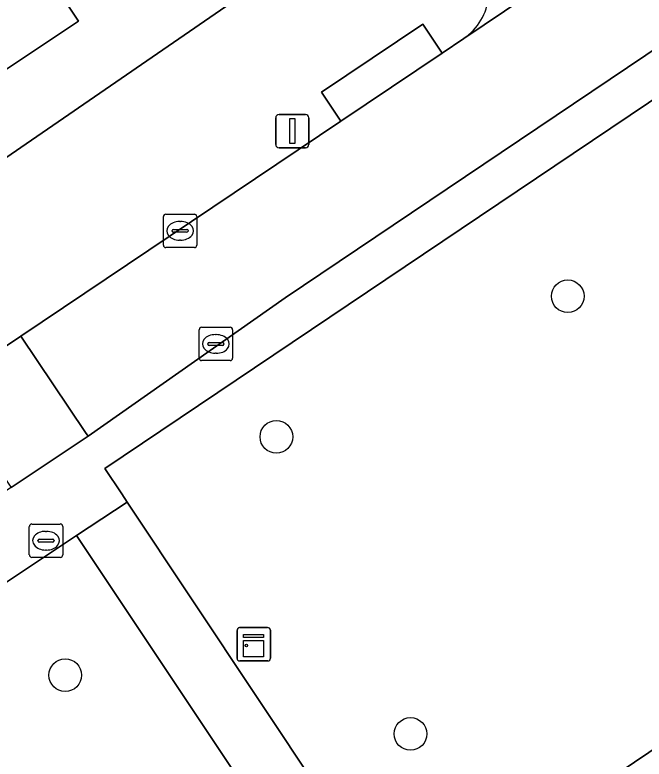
# Model space of a CAD drawing. Extents: x 159960 to 160866, y 382700 to 383354.
# Drawn here: x 160413.42 to 160432.27, y 382858.7 to 382881 of the extents above; entities that cross this region are included whole.
import ezdxf

# ---------------------------------------------------------------- set-up
doc = ezdxf.new("R2010")
doc.units = 0
for name, color, linetype in [('IMGEO_Boom', 7, 'Continuous'), ('IMGEO_Erf', 7, 'Continuous'), ('IMGEO_Groenvoorziening', 7, 'Continuous'), ('IMGEO_Kast', 7, 'Continuous'), ('IMGEO_Kolk', 7, 'Continuous'), ('IMGEO_Lichtmast', 7, 'Continuous'), ('IMGEO_Pand', 7, 'Continuous'), ('IMGEO_Parkeervlak_open', 7, 'Continuous'), ('IMGEO_Rijbaan_lokaal_open', 7, 'Continuous'), ('IMGEO_Rioolput', 7, 'Continuous'), ('IMGEO_Voetpad_open', 7, 'Continuous')]:
    doc.layers.add(name, color=color, linetype=linetype)

msp = doc.modelspace()

# ---------------------------------------------------------------- linework, layer by layer
at = {"layer": 'IMGEO_Boom'}
for centre in [(160429.98, 382872.568), (160421.253, 382868.356), (160414.93, 382861.215), (160425.27, 382859.454)]:
    msp.add_circle(centre, 0.489, dxfattribs=at)
at = {"layer": 'IMGEO_Erf'}
for points in [[(160391.496, 382900.313), (160391.954, 382899.589), (160399.473, 382904.598), (160403.476, 382898.589), (160407.397, 382892.703), (160411.318, 382886.819), (160415.322, 382880.808), (160408.003, 382875.932), (160409.407, 382875.338)], [(160410.766, 382875.384), (160412.656, 382876.385), (160423.19, 382883.633), (160421.859, 382885.567), (160419.212, 382883.804), (160415.394, 382889.535), (160413.28, 382892.709), (160415.927, 382894.472), (160413.088, 382898.734), (160412.802, 382898.543), (160412.146, 382899.51)]]:
    msp.add_lwpolyline(points, dxfattribs=at)
at = {"layer": 'IMGEO_Groenvoorziening'}
msp.add_lwpolyline([(160440.445, 382865.416), (160442.031, 382866.486), (160433.527, 382879.124), (160416.118, 382867.403), (160416.621, 382866.647), (160416.783, 382866.403), (160424.571, 382854.695), (160425.07, 382853.944), (160440.949, 382864.662)], close=True, dxfattribs=at)
for points in [[(160415.268, 382865.398), (160410.07, 382861.949)], [(160419.321, 382851.159), (160421.869, 382852.868), (160423.073, 382853.686), (160415.268, 382865.398)]]:
    msp.add_lwpolyline(points, dxfattribs=at)
at = {"layer": 'IMGEO_Kast'}
for p, q in [((160420.15, 382862.64), (160420.991, 382862.64)), ((160420.991, 382862.64), (160420.15, 382862.64)), ((160421.075, 382862.565), (160421.075, 382861.724)), ((160421.075, 382861.724), (160421.075, 382862.565)), ((160420.075, 382861.715), (160420.075, 382862.556)), ((160420.075, 382862.556), (160420.075, 382861.715)), ((160421, 382861.64), (160420.159, 382861.64)), ((160420.159, 382861.64), (160421, 382861.64))]:
    msp.add_line(p, q, dxfattribs=at)
for points in [[(160420.27, 382862.43), (160420.87, 382862.43), (160420.87, 382862.345), (160420.27, 382862.345), (160420.27, 382862.43)], [(160420.27, 382862.255), (160420.87, 382862.255), (160420.87, 382861.766), (160420.27, 382861.766), (160420.27, 382862.255)]]:
    msp.add_lwpolyline(points, dxfattribs=at)
msp.add_circle((160420.354, 382862.104), 0.0377, dxfattribs=at)
for centre, start, end in [((160420.153, 382862.562), 92.4484, 184.2845), ((160420.153, 382862.562), 92.4484, 184.2845), ((160420.997, 382862.562), 2.4484, 94.2845), ((160420.997, 382862.562), 2.4484, 94.2845), ((160420.153, 382861.718), 182.4484, 274.2845), ((160420.153, 382861.718), 182.4484, 274.2845), ((160420.997, 382861.718), 272.4484, 4.2845), ((160420.997, 382861.718), 272.4484, 4.2845)]:
    msp.add_arc(centre, 0.0779, start, end, dxfattribs=at)
at = {"layer": 'IMGEO_Kolk'}
for p, q in [((160417.869, 382874.101), (160417.869, 382874.953)), ((160417.944, 382875.027), (160418.796, 382875.027)), ((160418.87, 382874.953), (160418.87, 382874.101)), ((160418.357, 382874.807), (160418.382, 382874.807)), ((160418.128, 382874.521), (160418.128, 382874.533)), ((160418.566, 382874.484), (160418.168, 382874.484)), ((160418.171, 382874.57), (160418.569, 382874.57)), ((160418.612, 382874.533), (160418.612, 382874.521)), ((160418.38, 382874.247), (160418.355, 382874.247)), ((160418.796, 382874.027), (160417.944, 382874.027)), ((160418.939, 382870.713), (160418.939, 382871.565)), ((160419.014, 382871.639), (160419.866, 382871.639)), ((160419.94, 382871.565), (160419.94, 382870.713)), ((160419.427, 382871.419), (160419.452, 382871.419)), ((160419.198, 382871.133), (160419.198, 382871.145)), ((160419.636, 382871.096), (160419.238, 382871.096)), ((160419.241, 382871.182), (160419.639, 382871.182)), ((160419.682, 382871.145), (160419.682, 382871.133)), ((160419.45, 382870.859), (160419.425, 382870.859)), ((160419.866, 382870.639), (160419.014, 382870.639))]:
    msp.add_line(p, q, dxfattribs=at)
for points in [[(160417.869, 382874.101), (160417.869, 382874.953)], [(160417.944, 382875.027), (160418.796, 382875.027)], [(160418.87, 382874.953), (160418.87, 382874.101)], [(160418.796, 382874.027), (160417.944, 382874.027)], [(160418.939, 382870.713), (160418.939, 382871.565)], [(160419.014, 382871.639), (160419.866, 382871.639)], [(160419.94, 382871.565), (160419.94, 382870.713)], [(160419.866, 382870.639), (160419.014, 382870.639)]]:
    msp.add_lwpolyline(points, dxfattribs=at)
for centre, radius, start, end in [((160417.946, 382874.951), 0.0765, 91.552, 178.448), ((160417.946, 382874.951), 0.0765, 91.552, 178.448), ((160418.794, 382874.951), 0.0765, 1.552, 88.448), ((160418.794, 382874.951), 0.0765, 1.552, 88.448), ((160418.168, 382874.53), 0.0403, 85.8775, 175.7526), ((160418.165, 382874.52), 0.0366, 178.938, 274.7102), ((160418.569, 382874.527), 0.043, 264.8664, 352.4533), ((160418.573, 382874.532), 0.0386, 1.7309, 96.639), ((160417.946, 382874.103), 0.0765, 181.552, 268.448), ((160417.946, 382874.103), 0.0765, 181.552, 268.448), ((160418.794, 382874.103), 0.0765, 271.552, 358.448), ((160418.794, 382874.103), 0.0765, 271.552, 358.448), ((160419.016, 382871.563), 0.0765, 91.552, 178.448), ((160419.016, 382871.563), 0.0765, 91.552, 178.448), ((160419.864, 382871.563), 0.0765, 1.552, 88.448), ((160419.864, 382871.563), 0.0765, 1.552, 88.448), ((160419.238, 382871.142), 0.0403, 85.8775, 175.7526), ((160419.235, 382871.132), 0.0366, 178.938, 274.7102), ((160419.639, 382871.139), 0.043, 264.8664, 352.4533), ((160419.643, 382871.144), 0.0386, 1.7309, 96.639), ((160419.016, 382870.715), 0.0765, 181.552, 268.448), ((160419.016, 382870.715), 0.0765, 181.552, 268.448), ((160419.864, 382870.715), 0.0765, 271.552, 358.448), ((160419.864, 382870.715), 0.0765, 271.552, 358.448)]:
    msp.add_arc(centre, radius, start, end, dxfattribs=at)
for centre, major_axis, ratio, start_param, end_param in [((160418.356, 382874.527), (-0.387, 0.002), 0.722429, 4.712389, 7.853982), ((160418.381, 382874.527), (-0.39, 0.002), 0.717154, 1.570796, 4.712389), ((160419.426, 382871.139), (-0.387, 0.002), 0.722429, 4.712389, 7.853982), ((160419.451, 382871.139), (-0.39, 0.002), 0.717154, 1.570796, 4.712389)]:
    msp.add_ellipse(centre, major_axis=major_axis, ratio=ratio, start_param=start_param, end_param=end_param, dxfattribs=at)
at = {"layer": 'IMGEO_Lichtmast'}
for p, q in [((160421.333, 382878.014), (160422.123, 382878.014)), ((160422.123, 382878.014), (160421.333, 382878.014)), ((160421.233, 382877.114), (160421.233, 382877.914)), ((160421.233, 382877.914), (160421.233, 382877.114)), ((160422.223, 382877.914), (160422.223, 382877.114)), ((160422.223, 382877.114), (160422.223, 382877.914)), ((160422.123, 382877.014), (160421.333, 382877.014)), ((160421.333, 382877.014), (160422.123, 382877.014))]:
    msp.add_line(p, q, dxfattribs=at)
msp.add_lwpolyline([(160421.653, 382877.889), (160421.803, 382877.889), (160421.803, 382877.139), (160421.653, 382877.139), (160421.653, 382877.889)], dxfattribs=at)
for centre, start, end in [((160421.333, 382877.914), 90, 180), ((160421.333, 382877.914), 90, 180), ((160422.123, 382877.914), 0, 90), ((160422.123, 382877.914), 360, 90), ((160421.333, 382877.114), 180, 270), ((160421.333, 382877.114), 180, 270), ((160422.123, 382877.114), 270, 0), ((160422.123, 382877.114), 270, 0)]:
    msp.add_arc(centre, 0.1, start, end, dxfattribs=at)
at = {"layer": 'IMGEO_Pand'}
msp.add_lwpolyline([(160411.318, 382886.819), (160403.799, 382881.809), (160407.803, 382875.799), (160408.003, 382875.932), (160415.322, 382880.808)], close=True, dxfattribs=at)
at = {"layer": 'IMGEO_Parkeervlak_open'}
msp.add_lwpolyline([(160426.869, 382880.292), (160435.426, 382886.052), (160449.15, 382895.284), (160453.54, 382898.204)], dxfattribs=at)
msp.add_arc((160425.87, 382881.733), 1.754, 304.7323, 354.0387, dxfattribs=at)
at = {"layer": 'IMGEO_Rijbaan_lokaal_open'}
for points in [[(160458.264, 382897.258), (160456.356, 382900.103), (160453.54, 382898.204), (160449.15, 382895.284), (160435.426, 382886.052), (160426.869, 382880.292), (160426.218, 382879.854), (160423.183, 382877.815), (160413.594, 382871.373), (160415.535, 382868.488), (160415.611, 382868.38), (160421.52, 382872.518)], [(160413.594, 382871.373), (160411.835, 382870.191), (160411.294, 382869.828), (160413.237, 382866.941), (160413.308, 382866.834), (160415.611, 382868.38), (160415.535, 382868.488)]]:
    msp.add_lwpolyline(points, close=True, dxfattribs=at)
at = {"layer": 'IMGEO_Rioolput'}
for p, q in [((160413.928, 382865.744), (160414.78, 382865.744)), ((160413.853, 382864.818), (160413.853, 382865.67)), ((160414.341, 382865.524), (160414.366, 382865.524)), ((160414.854, 382865.67), (160414.854, 382864.818)), ((160414.112, 382865.238), (160414.112, 382865.25)), ((160414.155, 382865.287), (160414.553, 382865.287)), ((160414.596, 382865.25), (160414.596, 382865.238)), ((160414.55, 382865.201), (160414.152, 382865.201)), ((160414.364, 382864.964), (160414.339, 382864.964)), ((160414.78, 382864.744), (160413.928, 382864.744))]:
    msp.add_line(p, q, dxfattribs=at)
for points in [[(160413.928, 382865.744), (160414.78, 382865.744)], [(160413.853, 382864.818), (160413.853, 382865.67)], [(160414.854, 382865.67), (160414.854, 382864.818)], [(160414.78, 382864.744), (160413.928, 382864.744)]]:
    msp.add_lwpolyline(points, dxfattribs=at)
for centre, radius, start, end in [((160413.93, 382865.668), 0.0765, 91.552, 178.448), ((160413.93, 382865.668), 0.0765, 91.552, 178.448), ((160414.778, 382865.668), 0.0765, 1.552, 88.448), ((160414.778, 382865.668), 0.0765, 1.552, 88.448), ((160414.152, 382865.247), 0.0403, 85.8775, 175.7526), ((160414.557, 382865.249), 0.0386, 1.7309, 96.639), ((160414.149, 382865.237), 0.0366, 178.938, 274.7102), ((160414.553, 382865.244), 0.043, 264.8664, 352.4533), ((160413.93, 382864.82), 0.0765, 181.552, 268.448), ((160413.93, 382864.82), 0.0765, 181.552, 268.448), ((160414.778, 382864.82), 0.0765, 271.552, 358.448), ((160414.778, 382864.82), 0.0765, 271.552, 358.448)]:
    msp.add_arc(centre, radius, start, end, dxfattribs=at)
for centre, major_axis, ratio, start_param, end_param in [((160414.34, 382865.244), (-0.387, 0.002), 0.722429, 4.712389, 7.853982), ((160414.365, 382865.244), (-0.39, 0.002), 0.717154, 1.570796, 4.712389)]:
    msp.add_ellipse(centre, major_axis=major_axis, ratio=ratio, start_param=start_param, end_param=end_param, dxfattribs=at)
at = {"layer": 'IMGEO_Voetpad_open'}
for points in [[(160410.07, 382861.949), (160415.268, 382865.398), (160416.783, 382866.403), (160416.621, 382866.647), (160416.118, 382867.403), (160433.527, 382879.124), (160435.03, 382880.147), (160459.475, 382896.568), (160460.477, 382895.074), (160462.489, 382896.421), (160465.846, 382898.668), (160467.857, 382900.011), (160495.193, 382918.403), (160496.721, 382919.422), (160500, 382921.626), (160543.226, 382950.68), (160544.698, 382951.695), (160563.415, 382964.323)], [(160527.954, 382923.207), (160504.654, 382907.546), (160503.626, 382909.085), (160502.13, 382908.071), (160500, 382906.637), (160474.811, 382889.677), (160472.772, 382888.331), (160469.445, 382886.045), (160467.44, 382884.688), (160468.445, 382883.188), (160445.597, 382867.827), (160445.107, 382868.54), (160443.538, 382867.502), (160442.031, 382866.486), (160440.445, 382865.416), (160440.949, 382864.662), (160425.07, 382853.944), (160424.571, 382854.695), (160423.073, 382853.686), (160421.869, 382852.868), (160419.321, 382851.159)], [(160467.177, 382903.196), (160466.706, 382902.882), (160458.264, 382897.258), (160421.52, 382872.518), (160415.611, 382868.38), (160413.308, 382866.834), (160406.587, 382862.392), (160408.916, 382860.279)], [(160423.19, 382883.633), (160412.656, 382876.385)], [(160422.603, 382878.678), (160425.638, 382880.717), (160426.218, 382879.854), (160426.869, 382880.292)], [(160400.581, 382869.108), (160402.993, 382864.227), (160407.114, 382867.023), (160410.639, 382869.388), (160411.294, 382869.828), (160411.835, 382870.191), (160413.594, 382871.373), (160423.183, 382877.815), (160422.603, 382878.678)]]:
    msp.add_lwpolyline(points, dxfattribs=at)
for points in [[(160426.218, 382879.854), (160425.638, 382880.717), (160422.603, 382878.678), (160423.183, 382877.815)], [(160416.783, 382866.403), (160415.268, 382865.398), (160423.073, 382853.686), (160424.571, 382854.695)]]:
    msp.add_lwpolyline(points, close=True, dxfattribs=at)
msp.add_arc((160425.87, 382881.733), 1.754, 304.7323, 354.0387, dxfattribs=at)

doc.saveas('drawing.dxf')
